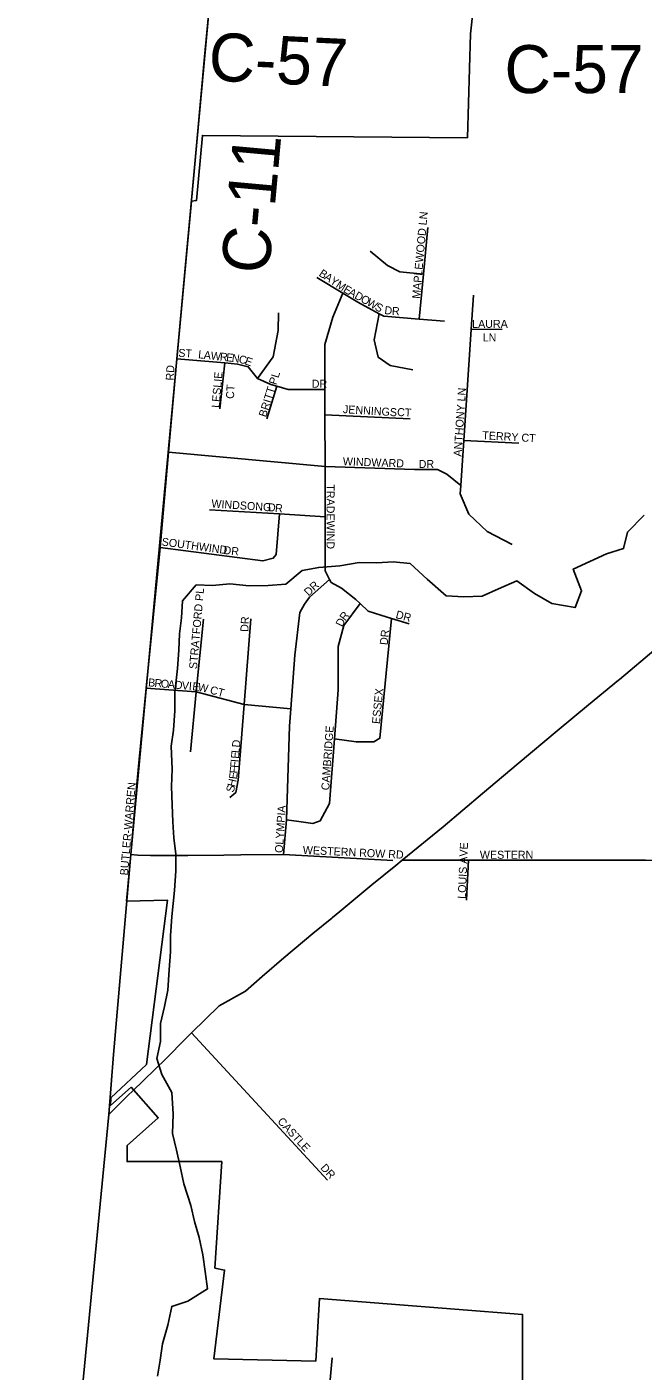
# Model space of a CAD drawing. Extents: x 1310247 to 1664935, y 284496 to 704931.
# Drawn here: x 1444848 to 1448701, y 489120 to 497520 of the extents above; entities that cross this region are included whole.
import ezdxf

# ---------------------------------------------------------------- set-up
doc = ezdxf.new("R2010")
doc.units = 0
for name, color, linetype in [('GM_P_State_Shield', 7, 'Continuous'), ('GM_X_Adjacent_County_Text', 7, 'Continuous'), ('GM_X_Corporation_Text', 7, 'Continuous'), ('GM_X_County_Road_Text', 7, 'Continuous'), ('GM_X_Major_Lake_Text', 7, 'Continuous'), ('GM_X_Minor_River_Text', 7, 'Continuous'), ('GM_X_Rail_Line', 7, 'Continuous'), ('GM_X_State_Location', 7, 'Continuous'), ('GM_X_Township', 7, 'Continuous'), ('GM_X_Township_Road', 7, 'Continuous')]:
    doc.layers.add(name, color=color, linetype=linetype)

msp = doc.modelspace()

# ---------------------------------------------------------------- linework, layer by layer
at = {"layer": 'GM_P_State_Shield'}
for points in [[(1448553.6, 493442.6), (1448780.7, 493633.8), (1449037.8, 493847.1), (1449260.2, 494033.1), (1449457.9, 494198.2)], [(1447154.3, 492279.6), (1447194.6, 492312.1), (1447450.4, 492521.9), (1447697.3, 492729.4), (1447919.8, 492917.4), (1448162.6, 493121), (1448360.5, 493283.4), (1448548.1, 493438), (1448553.6, 493442.6)], [(1446754.3, 491951.1), (1446759, 491954.9), (1446803.9, 491991.6), (1447003.8, 492158), (1447154.3, 492279.6)], [(1445840, 491195.5), (1445877.1, 491232.8), (1446049.8, 491402.9), (1446214.1, 491494.3), (1446318.3, 491586.4), (1446455, 491701.9), (1446636.6, 491854.7), (1446754.3, 491951.1)], [(1445507.4, 490869.3), (1445717.6, 491072.4), (1445840, 491195.5)], [(1445360.5, 490723.4), (1445481, 490843.9), (1445507.4, 490869.3)]]:
    msp.add_lwpolyline(points, dxfattribs=at)
at = {"layer": 'GM_X_Adjacent_County_Text'}
msp.add_lwpolyline([(1446894.5, 506785.7), (1446717.8, 505262.3), (1446712.9, 505216.6), (1446629.5, 504462.9), (1446548.8, 503678.3), (1446491.2, 503041.2), (1446353.3, 501607.9), (1446320.8, 501270), (1446211.6, 500082.3), (1446026.9, 498075.2), (1445993, 497703.6), (1445785.8, 495446.6), (1445732.6, 494862.7), (1445681.3, 494266.4), (1445592.7, 493387.5), (1445549.2, 492941.9), (1445497, 492347.4), (1445389.8, 491098.1), (1445360.5, 490723.4), (1445054.9, 487578.1)], dxfattribs=at)
at = {"layer": 'GM_X_Corporation_Text'}
for points in [[(1447300.6, 495693.9), (1447327.4, 495974.8), (1447355.2, 496267.4)], [(1446995.1, 496118.6), (1447103.5, 496028), (1447178.8, 495990.2), (1447327.4, 495974.8)], [(1445644, 493896.5), (1445681.3, 494266.4), (1445732.6, 494862.7), (1445785.8, 495446.6), (1445837.7, 496011.6)], [(1446660.7, 495953.3), (1446823.1, 495856), (1446918, 495799.2), (1447049.8, 495728), (1447080.6, 495711.4), (1447300.6, 495693.9), (1447458.9, 495681.2)], [(1447237.6, 493789.5), (1447127.9, 493822.9), (1447060.3, 493843.5), (1446982.6, 493869.3), (1446931.6, 493916), (1446904, 493941.2), (1446815.3, 494013.3), (1446749.9, 494048.8), (1446740.9, 494066.9), (1446713.4, 494121.9), (1446712.7, 494459.1), (1446712, 494773.6), (1446711.3, 495095.4), (1446711, 495253.9), (1446710.7, 495388.3), (1446709.8, 495534.8), (1446761.6, 495706.3), (1446823.1, 495856)], [(1447881.9, 494285.4), (1447725.3, 494367), (1447611.3, 494475.8), (1447557.9, 494601.4), (1447561.4, 494654.9), (1447580.2, 494935.6), (1447626.4, 495628.1), (1447640.8, 495843.8)], [(1446289.7, 495323.3), (1446387.4, 495457.4), (1446419, 495623.3), (1446421.4, 495733.7)], [(1447261.8, 495376.4), (1447120, 495403.5), (1447045, 495455.3), (1447019.3, 495564.2), (1447049.8, 495728)], [(1447626.4, 495628.1), (1447820.7, 495631.3)], [(1445785.8, 495446.6), (1446085.3, 495420.9), (1446165, 495412.9), (1446232.3, 495396.1), (1446289.7, 495323.3), (1446373.6, 495285.2), (1446411.5, 495274.4), (1446481.2, 495254.8), (1446711, 495253.9)], [(1446055.1, 495132.9), (1446085.3, 495420.9)], [(1446348.9, 495071), (1446411.5, 495274.4)], [(1446711.3, 495095.4), (1447245.2, 495071.7)], [(1447580.2, 494935.6), (1447923.6, 494918.6)], [(1445732.6, 494862.7), (1446712, 494773.6), (1447272.4, 494754), (1447414.8, 494755), (1447474.3, 494725.6), (1447561.4, 494654.9)], [(1445681.3, 494266.4), (1446323.7, 494182.5), (1446388.2, 494199.1), (1446406.8, 494222.8), (1446426.3, 494476.4)], [(1445989.8, 494502.8), (1446426.3, 494476.4), (1446712.7, 494459.1)], [(1446452.9, 492348.3), (1446471.6, 492565.8), (1446489.9, 493149.4), (1446498.2, 493259.2), (1446523.6, 493594.2), (1446555.4, 493860.4), (1446582.6, 493912), (1446615.6, 493955.4), (1446740.9, 494066.9)], [(1445535.6, 492786.8), (1445549.2, 492941.9), (1445592.6, 493387.5), (1445644, 493896.5)], [(1446471.6, 492565.8), (1446549.2, 492554.1), (1446635.2, 492542.2), (1446681.7, 492559.3), (1446740.1, 492666.4), (1446770.6, 493071.6), (1446793.6, 493377.7), (1446793.4, 493648.6), (1446830.3, 493780.2), (1446931.6, 493916)], [(1445871.7, 492990.6), (1445906.3, 493365.4), (1445952.9, 493819.2)], [(1446117.4, 492703.9), (1446154.1, 492735.2), (1446169.8, 492813.1), (1446206.4, 493285.8), (1446247.8, 493820.9)], [(1446770.6, 493071.6), (1446906.9, 493052.1), (1446989.1, 493052.3), (1447017.1, 493051.7), (1447055.7, 493075), (1447127.9, 493822.9)], [(1445592.6, 493387.5), (1445906.3, 493365.4), (1446206.4, 493285.8), (1446498.2, 493259.2)], [(1445484.8, 492204.9), (1445497, 492347.4), (1445535.6, 492786.8)], [(1445497, 492347.4), (1445542.2, 492344.7), (1445620.1, 492342.9), (1445761.5, 492342.4)], [(1446078.9, 492344.5), (1446186.3, 492345.6), (1446452.9, 492348.3), (1447136.3, 492311.5)], [(1445761.5, 492342.4), (1445853.1, 492342.1), (1446078.9, 492344.5)], [(1450960, 492271.1), (1449475.7, 492297.7), (1448715.6, 492312.1), (1447609.8, 492312.1), (1447194.6, 492312.1)], [(1447597.3, 492063.9), (1447609.8, 492312.1)], [(1446727.5, 490312.6), (1445877.1, 491232.8)]]:
    msp.add_lwpolyline(points, dxfattribs=at)
at = {"layer": 'GM_X_County_Road_Text'}
for points in [[(1445959, 497333.5), (1445993, 497703.6)], [(1445891, 496593.2), (1445959, 497333.5)], [(1445837.7, 496011.6), (1445891, 496593.2)], [(1445360.5, 490723.4), (1445389.8, 491098.1), (1445484.8, 492204.9)], [(1444847.5, 485343.8), (1444871.9, 485606.9), (1444945, 486395.5), (1445051.2, 487540.6), (1445054.9, 487578.2), (1445360.5, 490723.4)]]:
    msp.add_lwpolyline(points, dxfattribs=at)
at = {"layer": 'GM_X_Major_Lake_Text'}
msp.add_lwpolyline([(1447946.3, 488728.6), (1447946.3, 489474.1), (1446677.2, 489572.9), (1446654.2, 489182.6), (1446017.2, 489196.3), (1446083.4, 489751.4), (1446023.8, 489764), (1446066.6, 490429.5), (1445474.1, 490429.5), (1445474.1, 490529.5), (1445668.9, 490702.2), (1445499.3, 490893.6), (1445370.2, 490780.2), (1445371.7, 490827.7), (1445596.3, 491036.6), (1445726.4, 492063.1), (1445470.2, 492057.2), (1445876.5, 496431.2), (1445907.7, 496434.6), (1445945.4, 496841.5), (1447602.8, 496827.2), (1447621, 497477.3), (1447637.4, 497628.6)], dxfattribs=at)
at = {"layer": 'GM_X_Minor_River_Text'}
for points in [[(1448707.2, 494468.8), (1448602.9, 494362.6), (1448578.8, 494260.3), (1448472.4, 494226.3), (1448368.1, 494180.2), (1448263.8, 494132), (1448315.9, 493995.7), (1448275.8, 493891.5), (1448129.3, 493917.6), (1448021, 493979.7), (1447910.6, 494057.9), (1447796.3, 494007.8), (1447693.9, 493961.7), (1447579.6, 493957.7), (1447469.2, 493965.7), (1447350.9, 494067.9), (1447244.5, 494166.1), (1447138.2, 494178.2), (1447035.8, 494170.1), (1446925.5, 494172.1), (1446805.1, 494152.1), (1446672.7, 494142.1), (1446568.4, 494122), (1446466, 494037.8), (1446355.7, 494029.8), (1446237.3, 494027.8), (1446116.9, 494039.9), (1446008.6, 494029.8), (1445906.2, 494033.8), (1445819.9, 493933.6), (1445813.9, 493827.4), (1445801.9, 493727.2), (1445797.9, 493624.9)], [(1445797.9, 493624.9), (1445789.8, 493510.7), (1445771.8, 493360.3), (1445773.8, 493246.1), (1445763.7, 493125.8), (1445749.7, 493025.6), (1445755.7, 492881.3), (1445751.7, 492773), (1445755.7, 492658.8), (1445759.7, 492552.5), (1445765.7, 492452.3), (1445779.7, 492350.1), (1445779.7, 492245.9), (1445769.7, 492123.6), (1445753.6, 491961.2), (1445745.6, 491841), (1445745.6, 491740.7), (1445737.6, 491626.5), (1445729.5, 491500.2), (1445707.5, 491398), (1445683.4, 491291.7), (1445683.4, 491179.5), (1445659.3, 491073.2), (1445691.4, 490973), (1445753.6, 490860.8), (1445761.6, 490724.5), (1445757.6, 490604.2), (1445783.7, 490499.9), (1445805.8, 490397.7), (1445829.9, 490289.5), (1445872, 490155.2), (1445896.1, 490054.9), (1445924.2, 489954.7), (1445948.2, 489846.5), (1445962.3, 489742.2), (1445976.3, 489634), (1445853.9, 489557.8), (1445753.6, 489523.7), (1445729.6, 489407.5), (1445695.4, 489291.2), (1445681.4, 489189), (1445665.4, 489088.8)]]:
    msp.add_lwpolyline(points, dxfattribs=at)
at = {"layer": 'GM_X_State_Location'}
msp.add_lwpolyline([(1446637.4, 488464.7), (1446690.9, 488548.1), (1446703.2, 488607.4), (1446756.9, 489202.8)], dxfattribs=at)
at = {"layer": 'GM_X_Township'}
msp.add_lwpolyline([(1445054.9, 487578.1), (1445360.5, 490723.4), (1445389.8, 491098.1), (1445497, 492347.4), (1445549.2, 492941.9), (1445592.7, 493387.5), (1445681.3, 494266.4), (1445732.6, 494862.7), (1445785.8, 495446.6), (1445993, 497703.6), (1446026.9, 498075.2), (1446211.6, 500082.3), (1446320.8, 501270), (1446353.3, 501607.9), (1446491.2, 503041.2), (1446548.8, 503678.3), (1446629.5, 504462.9), (1446712.9, 505216.6), (1446717.8, 505262.3), (1446894.5, 506785.7)], dxfattribs=at)

# ---------------------------------------------------------------- texts
at = {"layer": 'GM_X_Rail_Line'}
for s, rotation, p in [('MAPLEWOOD LN', 84.89986, (1447305.7, 495819.7)), ('B', 326.33687, (1446669.1, 495967.6)), ('A', 326.34024, (1446702.1, 495945.7)), ('Y', 326.34024, (1446738.7, 495921.3)), ('M', 326.61694, (1446775.6, 495896.7)), ('E', 329.38392, (1446821.9, 495866.3)), ('A', 330.8267, (1446853.4, 495847.7)), ('D', 330.92738, (1446891.9, 495826.2)), ('O', 330.92738, (1446930.3, 495804.8)), ('W', 330.92379, (1446968.8, 495783.4)), ('S', 330.9056, (1447018.8, 495755.6)), ('D', 352.86971, (1447081.2, 495726.4)), ('R', 357.26087, (1447129.1, 495720.6)), ('LAURA', 0.00001, (1447631.9, 495639.2)), ('LN', 0.00001, (1447697.9, 495554.1)), ('ST', 356.42579, (1445793.3, 495458.8)), ('L', 353.95095, (1445916.9, 495449.9)), ('A', 353.96027, (1445951.9, 495446.2)), ('W', 353.95315, (1445995.6, 495441.6)), ('R', 353.9605, (1446052.5, 495435.6)), ('E', 353.95095, (1446091.9, 495431.4)), ('N', 352.46024, (1446126.6, 495427.7)), ('C', 346.37015, (1446168.8, 495422.2)), ('E', 340.09625, (1446205.9, 495413.3)), ('RD', 86.98901, (1445765.7, 495309.1)), ('LESLIE', 85.03035, (1446051.7, 495137.8)), ('BRITT PL', 72.47452, (1446343.1, 495078)), ('DR', 0.00001, (1446628.7, 495265.2)), ('CT', 86.8215, (1446142, 495194.3)), ('ANTHONY LN', 86.2265, (1447565.3, 494833.5)), ('JENNINGS', 356.53357, (1446822.9, 495106.8)), ('CT', 356.82151, (1447161.6, 495089.2)), ('TERRY CT', 356.58535, (1447694, 494944)), ('WINDWARD', 357.85081, (1446822.6, 494781.2)), ('DR', 0.00001, (1447297.5, 494763.6)), ('TRADEWIND', 270, (1446721.7, 494661.8)), ('WINDSONG', 356.23517, (1446000.1, 494517.2)), ('D', 353.49447, (1446352.6, 494495.1)), ('R', 354.94432, (1446397.7, 494490)), ('SOUTHWIND', 352.45211, (1445688.3, 494279.5)), ('DR', 353.98261, (1446075.3, 494226.7)), ('DR', 43.0261, (1446609.1, 493960.2)), ('STRATFORD PL', 84.90752, (1445910.9, 493505.4)), ('R', 52.78527, (1446838, 493804.7)), ('DR', 345.25417, (1447150.3, 493826.1)), ('DR', 86.98901, (1446232.1, 493738.3)), ('D', 64.44174, (1446820.4, 493767.3)), ('DR', 83.9832, (1447103.3, 493655.2)), ('B', 354.99134, (1445604.3, 493399.6)), ('R', 355.02521, (1445643.8, 493396.1)), ('O', 354.98861, (1445683.2, 493392.7)), ('A', 355.02062, (1445727.1, 493388.8)), ('D', 354.98861, (1445770.9, 493385)), ('V', 355.02062, (1445814.8, 493381.1)), ('I', 355.00943, (1445858.6, 493377.3)), ('E', 353.12576, (1445880.1, 493375.5)), ('W', 349.26053, (1445914.2, 493371.4)), ('CT', 344.47245, (1445988.8, 493355.2)), ('ESSEX', 84.56261, (1447054.9, 493162.3)), ('CAMBRIDGE', 85.91161, (1446738.1, 492748.4)), ('D', 84.98689, (1446179.3, 493015.5)), ('I', 84.98955, (1446171.3, 492923.5)), ('E', 84.99304, (1446173.2, 492945.4)), ('L', 84.97995, (1446176.3, 492980.5)), ('E', 82.93591, (1446160.5, 492816.5)), ('F', 84.90969, (1446165.1, 492853.3)), ('F', 84.99304, (1446168.2, 492888.4)), ('BUTLER-WARREN', 85.19637, (1445479.7, 492216.2)), ('S', 75.43371, (1446140, 492732.6)), ('H', 76.41227, (1446149.1, 492767.6)), ('OLYMPIA', 86.42387, (1446447.7, 492356.8)), ('WESTERN ROW RD', 357.22951, (1446571.9, 492352.4)), ('LOUIS AVE', 87.64506, (1447591.7, 492070.6)), ('WESTERN', 0.00001, (1447680.3, 492321.6)), ('CASTLE', 312.70928, (1446411.2, 490677.4)), ('DR', 312.88011, (1446679.6, 490387))]:
    msp.add_text(s, height=50, rotation=rotation, dxfattribs=at).set_placement(p)
at = {"layer": 'GM_X_Township_Road'}
for s, rotation, p in [('C-57', 357.25755, (1445979, 497185.9)), ('C-57', 0.00001, (1447834.3, 497106.1)), ('C-11', 84.83614, (1446360.2, 495970.1))]:
    msp.add_text(s, height=300, rotation=rotation, dxfattribs=at).set_placement(p)

doc.saveas('drawing.dxf')
